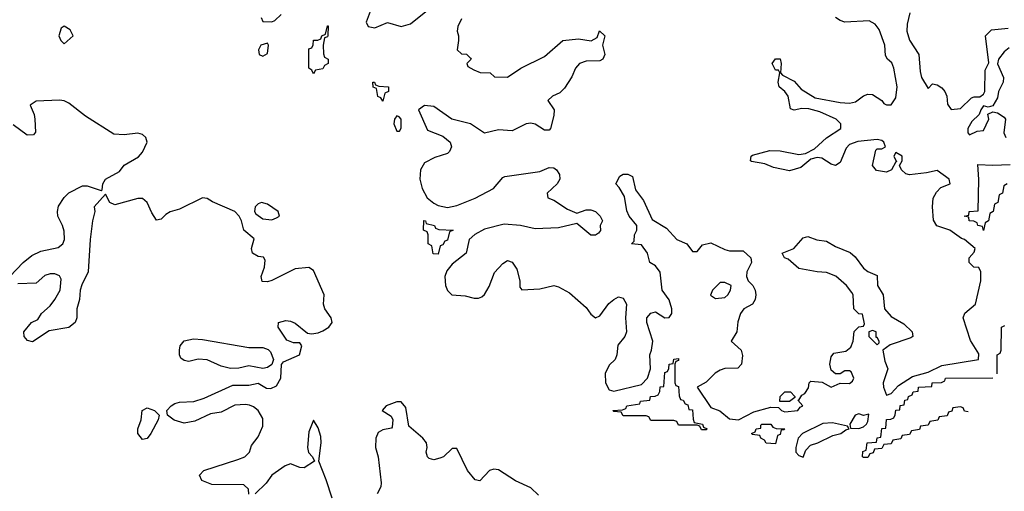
# Model space of a CAD drawing. Header units: inches. Extents: x 2601682 to 2755810, y 449311 to 584050.
# Tile 413 of 505: x 2693038 to 2697300, y 526520 to 528560. Entities that reach past the tile are written whole.
import ezdxf

# ---------------------------------------------------------------- set-up
doc = ezdxf.new("R2010")
doc.units = ezdxf.units.IN
doc.header["$MEASUREMENT"] = 0
doc.layers.add('C6592', color=7, linetype='Continuous')

msp = doc.modelspace()

# ---------------------------------------------------------------- linework, layer by layer
at = {"layer": 'C6592', "color": 2}
for points, elevation in [([(2694567.6, 528630), (2694538, 528550), (2694546, 528530), (2694575.6, 528524.4), (2694630, 528547.7), (2694690, 528531), (2694730, 528542.8), (2694810, 528606.8)], 2), ([(2694082.8, 528570), (2694090, 528552), (2694130, 528551.3), (2694143.1, 528556.9), (2694170, 528582)], 2), ([(2694950, 528564), (2694934, 528530), (2694931, 528510), (2694938, 528490), (2694938, 528470), (2694932, 528430), (2694950, 528412), (2694971.6, 528411.6), (2694990, 528394), (2694992, 528390), (2694974, 528370), (2694978, 528358), (2695003.6, 528343.6), (2695031.6, 528331.6), (2695074, 528330), (2695092.7, 528312.7), (2695150, 528311.3), (2695208, 528350), (2695310, 528401), (2695389.6, 528470.4), (2695457.3, 528477.3), (2695512, 528468), (2695537.2, 528482.8), (2695548.4, 528511.6), (2695571, 528490), (2695561, 528450), (2695571.3, 528410), (2695562, 528390), (2695550, 528382), (2695490, 528381.2), (2695461, 528370), (2695444, 528350), (2695427.7, 528312.3), (2695396.3, 528263.7), (2695375.9, 528244.1), (2695344.7, 528230), (2695324.7, 528210), (2695351, 528170), (2695350, 528146), (2695336, 528090), (2695330, 528082), (2695310, 528082), (2695270, 528108.7), (2695250, 528113.2), (2695230, 528109.2), (2695170, 528079.3), (2695110, 528083.7), (2695050, 528069.3), (2694990, 528109), (2694909.3, 528129.3), (2694830, 528184), (2694790, 528188.7), (2694764.7, 528170), (2694802.8, 528082.8), (2694870, 528056), (2694901, 528030), (2694906.8, 528010), (2694898.8, 527990), (2694890, 527981.2), (2694835.5, 527964.5), (2694790, 527941.2), (2694773, 527910), (2694770.3, 527870), (2694780.9, 527830), (2694802.4, 527790), (2694830, 527766.4), (2694850, 527756.3), (2694890, 527747.3), (2694930, 527756), (2695010, 527788), (2695088.7, 527830), (2695130, 527878), (2695138, 527882), (2695290, 527904), (2695330, 527921), (2695350, 527918.8), (2695361, 527910), (2695374.8, 527890), (2695376, 527870), (2695364.7, 527850), (2695322, 527810), (2695324.7, 527790), (2695350, 527778.8), (2695410, 527740.5), (2695450, 527722.8), (2695490, 527737.3), (2695510, 527737.3), (2695530, 527730.8), (2695550.6, 527710.6), (2695561, 527690), (2695551.3, 527670), (2695551.6, 527648.4), (2695543.6, 527636.4), (2695530, 527628.7), (2695510, 527628.7), (2695450, 527679), (2695370, 527659.3), (2695270, 527656.2), (2695206, 527670), (2695135.3, 527675.3), (2695050, 527654), (2695008.6, 527631.4), (2694983.7, 527610), (2694970.3, 527549.7), (2694910, 527503), (2694886.4, 527473.6), (2694878, 527450), (2694880.8, 527410), (2694890, 527388.4), (2694908.4, 527370), (2694965.8, 527365.8), (2695004.8, 527355.2), (2695024.1, 527355.9), (2695038, 527362), (2695050, 527371), (2695070, 527406.8), (2695093.6, 527466.4), (2695130, 527506), (2695150, 527518.8), (2695170, 527510.8), (2695190, 527481), (2695203, 527430), (2695203.5, 527403.5), (2695211.1, 527391.1), (2695290, 527395.5), (2695350, 527410.8), (2695370, 527404), (2695418, 527378), (2695490, 527314.8), (2695510, 527286), (2695530, 527270.8), (2695550, 527278.8), (2695587.6, 527332.4), (2695609.5, 527350.5), (2695630, 527361), (2695650, 527356), (2695664, 527330), (2695660.7, 527270), (2695664.7, 527210), (2695658, 527190), (2695627.1, 527152.9), (2695622.8, 527110), (2695616, 527090), (2695590, 527065.2), (2695572.4, 527030), (2695574, 526990), (2695590, 526959.3), (2695610, 526952.7), (2695730, 526982.6), (2695755.8, 527010), (2695769.3, 527050), (2695765.2, 527110), (2695773.2, 527130), (2695778, 527170), (2695753.2, 527250), (2695753.2, 527270), (2695770, 527291.3), (2695790, 527296), (2695830, 527271), (2695850, 527271.3), (2695861.2, 527290), (2695860.9, 527310), (2695850, 527348.7), (2695819, 527390), (2695810, 527468), (2695790, 527495.3), (2695766, 527510), (2695755.3, 527550), (2695730, 527586), (2695686, 527590), (2695698, 527602), (2695699, 527630), (2695709.2, 527650), (2695709.2, 527670), (2695676.2, 527710), (2695666.8, 527733.2), (2695656, 527796), (2695633.6, 527833.6), (2695618, 527850), (2695636.4, 527883.6), (2695650, 527891.3), (2695670, 527891.3), (2695690, 527882), (2695703.5, 527823.5), (2695738.7, 527778.7), (2695775.9, 527695.9), (2695838, 527658), (2695882.8, 527610), (2695926, 527590), (2695950, 527558), (2695970, 527558), (2695993.2, 527586.8), (2696030, 527594.8), (2696090, 527566), (2696110, 527561), (2696170, 527561), (2696202.8, 527530), (2696206, 527510), (2696186, 527470), (2696184.7, 527450), (2696191.1, 527431.1), (2696212, 527410), (2696222, 527390), (2696224.7, 527370), (2696221, 527350), (2696210.8, 527329.2), (2696172, 527310), (2696158, 527290), (2696147.1, 527252.9), (2696142.8, 527210), (2696118, 527170), (2696160.7, 527130), (2696167.5, 527107.5), (2696162.8, 527070), (2696147.3, 527052.7), (2696090, 527051.6), (2696070, 527043.6), (2696049.1, 527030.9), (2696010, 526992.3), (2695970.8, 526970), (2696030, 526883), (2696068.3, 526868.3), (2696110, 526834), (2696150, 526829), (2696216.3, 526863.7), (2696290, 526884.2), (2696322.8, 526882.8), (2696336, 526870), (2696350, 526864.4), (2696406, 526870), (2696416, 526884), (2696428, 526890), (2696406, 526914), (2696410, 526914), (2696424, 526936), (2696437.2, 526942.8), (2696452.5, 526967.5), (2696455.3, 526990), (2696463.2, 526996.8), (2696512.2, 526992.2), (2696550, 526971), (2696590, 526987.7), (2696630, 526986.8), (2696643.1, 526996.9), (2696648.7, 527010), (2696637.2, 527037.2), (2696630, 527042), (2696610, 527042), (2696590, 527028.7), (2696570, 527029), (2696550, 527044), (2696544.2, 527070), (2696550, 527102), (2696562.9, 527117.1), (2696613.6, 527126.4), (2696636.5, 527143.5), (2696646, 527170), (2696650, 527212), (2696670, 527232), (2696690, 527234), (2696695.3, 527244.7), (2696686, 527286), (2696670, 527288), (2696649.3, 527309.3), (2696645.2, 527370), (2696640.2, 527380.2), (2696617.2, 527410), (2696571.5, 527451.5), (2696530, 527466.6), (2696489.4, 527469.4), (2696410, 527484), (2696364, 527524), (2696348, 527530), (2696338, 527550), (2696389.2, 527570.8), (2696430, 527616), (2696450, 527622.8), (2696488.1, 527608.1), (2696530, 527602), (2696570, 527579.1), (2696632.7, 527552.7), (2696654.2, 527534.2), (2696690, 527486), (2696710, 527471), (2696750, 527454), (2696751.3, 527410), (2696776, 527370), (2696782, 527310), (2696810, 527276), (2696864.7, 527244.7), (2696901, 527210), (2696904.7, 527190), (2696895.9, 527184.1), (2696806.4, 527153.6), (2696774, 527130), (2696782.8, 527082.8), (2696796, 527050), (2696776, 526990), (2696777.3, 526970), (2696790, 526936), (2696810, 526943.8), (2696842, 526978), (2696903, 527017), (2696970, 527034.9), (2697030, 527064.4), (2697188, 527090), (2697190, 527115.3), (2697153.2, 527173.2), (2697122.2, 527270), (2697129.8, 527290.2), (2697175.6, 527330), (2697198.4, 527430), (2697199, 527470), (2697190, 527488), (2697168, 527490), (2697148.7, 527510), (2697148, 527530), (2697170, 527554), (2697174, 527570), (2697128, 527610), (2697114.2, 527614.2), (2697064, 527650), (2697008.4, 527668.5), (2696993.7, 527693.7), (2696989.4, 527750.6), (2696992.3, 527787.7), (2697006.3, 527813.7), (2697025.2, 527834.8), (2697066, 527850), (2697062, 527870), (2697010, 527908), (2696963, 527897), (2696889.5, 527889.5), (2696873.2, 527893.2), (2696855.3, 527910), (2696846, 527930), (2696858, 527950), (2696858, 527970), (2696830, 527986), (2696822, 527970), (2696834, 527946), (2696830, 527946), (2696812, 527910), (2696790, 527901.2), (2696747.3, 527907.3), (2696729.4, 527930), (2696744, 527996), (2696750, 528002), (2696770, 528002), (2696786, 528010), (2696779, 528030), (2696770, 528037.2), (2696750, 528042), (2696666.8, 528033.2), (2696630, 528019.7), (2696615.1, 528004.9), (2696590, 527942.7), (2696570, 527929.5), (2696550, 527934.7), (2696510, 527961.3), (2696490, 527964.7), (2696462.6, 527957.4), (2696419, 527921), (2696370, 527906), (2696301.3, 527921.3), (2696264, 527936), (2696206.3, 527946.3), (2696202, 527950), (2696204, 527970), (2696210, 527974.8), (2696285.5, 527994.5), (2696330, 527992.7), (2696410, 527977.7), (2696439.1, 527980.9), (2696478.7, 528001.3), (2696530, 528048.8), (2696591.8, 528090), (2696591.8, 528110), (2696572.7, 528130), (2696501.5, 528161.5), (2696454.7, 528174.7), (2696423.4, 528176.6), (2696390, 528169), (2696374.6, 528174.6), (2696365.1, 528230), (2696350, 528249.4), (2696325.1, 528270), (2696320.7, 528290), (2696328, 528330), (2696322, 528342), (2696310, 528342), (2696295.3, 528370), (2696310, 528390.7), (2696330.5, 528390.5), (2696334.8, 528370), (2696331, 528330), (2696340.5, 528320.5), (2696390, 528294.9), (2696420.2, 528260.2), (2696482, 528222), (2696590, 528201.5), (2696630, 528199.5), (2696655.3, 528204.7), (2696690, 528230.7), (2696710, 528237.3), (2696730, 528236.3), (2696770.6, 528210.6), (2696778, 528198), (2696790, 528191.3), (2696810, 528192), (2696830, 528222), (2696836.9, 528270), (2696822.4, 528350), (2696812.9, 528372.9), (2696794, 528390), (2696785.6, 528405.6), (2696782.9, 528450), (2696758, 528518), (2696741.2, 528541.2), (2696715.1, 528555.1), (2696609.7, 528549.7), (2696590, 528556), (2696569.2, 528570)], 2), ([(2696890.8, 528590), (2696879.1, 528540.9), (2696878, 528510), (2696890, 528471.3), (2696930.8, 528410), (2696935.3, 528335.3), (2696941, 528310), (2696970, 528262), (2696990, 528282), (2697010, 528278), (2697030, 528266), (2697042.8, 528250), (2697050.7, 528230), (2697054.8, 528194.8), (2697070, 528172), (2697110, 528176), (2697158.6, 528221.4), (2697170, 528226.8), (2697193.6, 528226.4), (2697210, 528238), (2697216, 528250), (2697218, 528342), (2697233.6, 528373.6), (2697219, 528490), (2697244.5, 528515.5), (2697316.5, 528523.5)], 2), ([(2697321.1, 528438.9), (2697299.1, 528420.9), (2697274.8, 528390), (2697270.9, 528369.1), (2697297, 528310), (2697295.8, 528290), (2697275.5, 528250), (2697270, 528222), (2697250, 528188), (2697230, 528182), (2697210, 528188), (2697198, 528170), (2697192, 528150), (2697159.6, 528120.4), (2697142, 528090), (2697142, 528070), (2697150, 528062), (2697182, 528078), (2697210, 528081), (2697232.7, 528130), (2697228.7, 528151.3), (2697250, 528161), (2697270, 528157.3), (2697299, 528139), (2697304.9, 528130), (2697298.8, 528070), (2697306.8, 528050)], 2), ([(2692996, 527450), (2693052.7, 527510), (2693090, 527540.5), (2693130, 527558.4), (2693205.1, 527574.9), (2693225.2, 527590), (2693232, 527610), (2693230, 527646), (2693223.7, 527670), (2693203.7, 527710), (2693202, 527730), (2693206.2, 527753.8), (2693230, 527790.8), (2693250, 527810.7), (2693310, 527842), (2693330, 527842), (2693390, 527822), (2693395.3, 527824.7), (2693397.2, 527850), (2693409.7, 527870.3), (2693470, 527904), (2693490, 527930.7), (2693553, 527967), (2693570, 527987.3), (2693589.6, 528030), (2693584.7, 528050), (2693570, 528063.5), (2693550, 528069.7), (2693490, 528062.3), (2693445.2, 528065.2), (2693322.9, 528142.9), (2693250, 528198.5), (2693230, 528208.5), (2693210, 528212), (2693110, 528207.6), (2693083, 528190), (2693100.4, 528150), (2693103.1, 528130), (2693106, 528074), (2693098, 528062), (2693070, 528060.9), (2693010, 528106)], 2), ([(2697312, 527850), (2697298, 527842), (2697292, 527810), (2697278, 527802), (2697272, 527770), (2697258, 527762), (2697252, 527730), (2697238, 527722), (2697232, 527690), (2697218, 527682), (2697210, 527649), (2697206, 527666), (2697186, 527670), (2697182, 527682), (2697168.4, 527688.4), (2697148, 527690), (2697146, 527706), (2697126, 527710), (2697146, 527714), (2697148, 527730), (2697187.3, 527732.7), (2697189.5, 527869.5), (2697186, 527934), (2697250, 527930.6), (2697326, 527934)], -2), ([(2694030, 526508), (2694028, 526530), (2694008.7, 526548.7), (2693870, 526549.6), (2693826.9, 526566.9), (2693816, 526590), (2693835.3, 526610), (2693982.8, 526657.2), (2694013.2, 526670), (2694033.2, 526690), (2694041.5, 526718.5), (2694070, 526756), (2694090, 526802), (2694090, 526835.3), (2694070, 526869.2), (2694050, 526885.2), (2694032.3, 526892.3), (2694015.6, 526895.6), (2693970, 526893.3), (2693910, 526862.9), (2693864.1, 526855.9), (2693795.8, 526824.2), (2693750, 526815.6), (2693707.3, 526827.3), (2693678, 526850), (2693675.3, 526870), (2693693.2, 526890), (2693710, 526900.5), (2693730, 526906.4), (2693791.5, 526908.5), (2693837.2, 526922.8), (2693960.1, 526979.9), (2694030, 526979.3), (2694070, 526987.3), (2694106.6, 526966.6), (2694124.7, 526964.7), (2694150, 526976.4), (2694167.8, 527010), (2694171.7, 527068.3), (2694179.3, 527080.7), (2694249.2, 527110), (2694259, 527150), (2694250, 527162), (2694223.1, 527163.1), (2694194, 527174), (2694157.2, 527230), (2694158, 527250), (2694190, 527259.1), (2694210, 527256.3), (2694230, 527247.3), (2694284.5, 527204.5), (2694301.6, 527201.6), (2694330, 527205.3), (2694350, 527213.7), (2694376.9, 527230), (2694391, 527250), (2694386.3, 527270), (2694358.3, 527310), (2694353, 527330), (2694355.6, 527370), (2694310, 527475.3), (2694288.9, 527488.9), (2694230, 527482), (2694130, 527432.3), (2694110, 527426), (2694087, 527427), (2694082.7, 527450), (2694097, 527490), (2694100.4, 527520.4), (2694092.9, 527532.9), (2694070, 527536), (2694045.2, 527550), (2694041.2, 527570), (2694052.9, 527612.9), (2694008, 527650), (2693998, 527690), (2693988, 527710), (2693968.7, 527730), (2693872.5, 527772.5), (2693850, 527786.6), (2693830, 527789.4), (2693730, 527740.9), (2693690, 527729.3), (2693670, 527717.2), (2693650, 527697.2), (2693630, 527693.2), (2693610, 527724), (2693590, 527769.2), (2693570, 527786.6), (2693550, 527787.3), (2693450, 527759), (2693428, 527770), (2693410, 527806), (2693361, 527750), (2693362.8, 527730), (2693353, 527690), (2693343.1, 527610), (2693333.7, 527470), (2693306.6, 527413.4), (2693300.3, 527390), (2693296.4, 527350), (2693286, 527310), (2693285.5, 527270), (2693278.8, 527250), (2693250, 527229.4), (2693165.5, 527214.5), (2693093.3, 527166.7), (2693071.9, 527171.9), (2693058, 527190), (2693056.2, 527210), (2693089.2, 527250), (2693116.6, 527263.4), (2693132.7, 527290), (2693170, 527323), (2693190.8, 527349.2), (2693212.8, 527390), (2693217.4, 527437.4), (2693210, 527452.3), (2693190, 527460.7), (2693170, 527460.7), (2693147, 527453), (2693110, 527420.9), (2693030, 527417)], 2), ([(2697269, 527029), (2697268.9, 527111.1), (2697282, 527118), (2697286, 527130), (2697288.7, 527230), (2697302, 527238)], -2), ([(2697144, 526864), (2697127.3, 526867.3), (2697122, 526882), (2697110, 526886), (2697078, 526882), (2697072.7, 526867.3), (2697058, 526862), (2697052.7, 526847.3), (2697018, 526842), (2697012.7, 526827.3), (2696978, 526822), (2696970, 526806), (2696938, 526802), (2696932.7, 526787.3), (2696898, 526782), (2696890, 526766), (2696858, 526762), (2696852.7, 526747.3), (2696818, 526742), (2696810, 526726), (2696778, 526722), (2696770, 526706), (2696738, 526702), (2696732.7, 526687.3), (2696718, 526682), (2696710, 526666), (2696690, 526666), (2696686, 526670), (2696687.3, 526692.7), (2696702, 526698), (2696706, 526730), (2696747.3, 526732.7), (2696750, 526752), (2696766, 526754), (2696770, 526791.3), (2696787.3, 526792.7), (2696790, 526831), (2696808.4, 526831.6), (2696822, 526838), (2696828.4, 526851.6), (2696830, 526871.3), (2696847.3, 526872.7), (2696850, 526892), (2696866, 526894), (2696870, 526914), (2696882, 526918), (2696886, 526930), (2696902, 526938), (2696906, 526950), (2696927.3, 526952.7), (2696928.7, 526970), (2696986, 526974), (2696988, 526990), (2697028.7, 526991.3), (2697042, 526998), (2697046, 527010), (2697251, 527011)], -2), ([(2695284.2, 526504.2), (2695250, 526535.1), (2695184.9, 526564.9), (2695110, 526612.7), (2695090, 526616), (2695072, 526610), (2695030, 526565.2), (2695010, 526569.2), (2694977, 526610), (2694930, 526706), (2694910, 526706), (2694872, 526670), (2694856.3, 526663.7), (2694830, 526656), (2694810, 526662.7), (2694802.7, 526670), (2694797.2, 526690), (2694801.2, 526710), (2694799, 526730), (2694782.7, 526750), (2694722, 526802), (2694710, 526882.7), (2694690, 526907.6), (2694670, 526907.8), (2694624.9, 526890), (2694606.7, 526870), (2694645.5, 526845.5), (2694653.4, 526830), (2694650, 526798), (2694646.8, 526793.2), (2694610, 526786), (2694590, 526775.1), (2694579, 526750), (2694578.6, 526710), (2694590.3, 526670), (2694602.5, 526557.5), (2694601, 526539), (2694586, 526510)], 2), ([(2694390.9, 526490), (2694365.1, 526570), (2694332.3, 526650), (2694343, 526730), (2694342, 526758), (2694330, 526795.3), (2694310, 526828), (2694290, 526778), (2694283.8, 526710), (2694288.2, 526688.2), (2694306, 526670), (2694314, 526650), (2694270, 526621.2), (2694250, 526622.7), (2694210, 526639.6), (2694187.7, 526630), (2694129.3, 526590.7), (2694104.7, 526555.3), (2694058, 526510)], 2)]:
    msp.add_lwpolyline(points, dxfattribs=dict(at, elevation=elevation))
for points, elevation in [([(2693230, 528532.3), (2693217.3, 528522.7), (2693208, 528490), (2693216, 528470), (2693230, 528456), (2693269, 528490), (2693255.9, 528515.9)], 2), ([(2694310, 528326), (2694302, 528342), (2694289.2, 528350), (2694290, 528434), (2694302, 528438), (2694308.4, 528451.6), (2694310, 528471.3), (2694328, 528472), (2694342, 528478), (2694346, 528490), (2694362, 528498), (2694370, 528534), (2694374, 528534), (2694372, 528492), (2694370, 528486), (2694358, 528482), (2694352, 528450), (2694352.7, 528412.7), (2694358, 528398), (2694374, 528390), (2694374, 528370), (2694358, 528362), (2694350, 528348), (2694318, 528342)], -2), ([(2694110, 528458), (2694082, 528450), (2694072, 528430), (2694074, 528410), (2694090, 528402), (2694110, 528414), (2694115.3, 528450)], 2), ([(2694610, 528208), (2694602, 528222), (2694588.4, 528228.4), (2694582, 528262), (2694568.4, 528268.4), (2694566, 528290), (2694574, 528290), (2694578, 528278), (2694592, 528272), (2694634, 528270), (2694634, 528250), (2694618, 528242)], -2), ([(2694670, 528144), (2694660.7, 528130), (2694657.3, 528110), (2694670, 528078), (2694682, 528078), (2694688.7, 528091.3), (2694689, 528110), (2694688.7, 528130), (2694680.4, 528140.4)], 2), ([(2694084.7, 527770), (2694070, 527763.7), (2694058, 527750), (2694054.8, 527730), (2694060.5, 527720.5), (2694090, 527698.8), (2694130, 527694.8), (2694150, 527702.8), (2694162, 527710), (2694157.2, 527730), (2694110, 527761.6)], 2), ([(2694850, 527546), (2694827.3, 527547.3), (2694822, 527582), (2694806, 527590), (2694806, 527630), (2694802, 527642), (2694786, 527650), (2694788, 527692), (2694794, 527690), (2694798, 527678), (2694834, 527670), (2694838, 527658), (2694852.7, 527652.7), (2694914, 527650), (2694898, 527642), (2694890, 527606), (2694878, 527602), (2694870, 527586), (2694858, 527582)], -2), ([(2696090, 527424), (2696070, 527424), (2696037.3, 527390), (2696028, 527368), (2696050, 527354.8), (2696090, 527358.8), (2696104, 527370), (2696115.3, 527390), (2696118, 527410)], 2), ([(2696730, 527215.3), (2696714, 527210), (2696714, 527190), (2696750, 527154), (2696758, 527162), (2696758, 527170), (2696750, 527186), (2696746, 527186), (2696746, 527210)], 2), ([(2694030, 527142), (2694090, 527142), (2694113.7, 527133.7), (2694124, 527124), (2694136, 527090), (2694130, 527069.2), (2694110, 527056), (2694090, 527052), (2694030, 527063.6), (2693986.6, 527053.4), (2693950, 527051.5), (2693910, 527061.6), (2693850, 527089.4), (2693810, 527092), (2693770, 527082), (2693750, 527086), (2693735.5, 527095.5), (2693729.2, 527110), (2693729.2, 527130), (2693733.2, 527150), (2693749.6, 527170.4), (2693790, 527179.1), (2693830, 527177.3)], 2), ([(2695990, 526786), (2695982, 526802), (2695970, 526806), (2695890, 526806), (2695882, 526822), (2695870, 526826), (2695770, 526826), (2695762, 526842), (2695750, 526846), (2695650, 526846), (2695642, 526862), (2695610, 526866), (2695606, 526870), (2695647.3, 526872.7), (2695662, 526878), (2695666, 526890), (2695722, 526898), (2695726, 526910), (2695766, 526914), (2695768, 526930), (2695788.4, 526931.6), (2695802, 526938), (2695808.4, 526951.6), (2695810, 526972), (2695826, 526974), (2695830, 527034), (2695842, 527038), (2695848, 527052), (2695848.7, 527070), (2695867.3, 527072.7), (2695870, 527091.3), (2695890, 527094), (2695890, 527086), (2695878, 527082), (2695874, 527070), (2695874, 526990), (2695878, 526978), (2695890, 526974), (2695892.7, 526932.7), (2695898, 526918), (2695910, 526914), (2695918, 526898), (2695930, 526894), (2695934, 526874), (2695950, 526872), (2695952.7, 526832.7), (2695958, 526818), (2695994, 526810), (2695998, 526798), (2696014, 526790), (2696010, 526786)], -2), ([(2696370, 526908.7), (2696329.1, 526909.1), (2696329.2, 526930), (2696350, 526950.8), (2696374, 526950), (2696394, 526930), (2696394, 526926)], 2), ([(2693570, 526744), (2693549.2, 526770), (2693549.2, 526790), (2693564, 526830), (2693568.7, 526870), (2693590, 526881), (2693622, 526870), (2693642, 526850), (2693638, 526830), (2693606, 526770), (2693590, 526749)], 2), ([(2696670, 526855.3), (2696654, 526850), (2696632, 526810), (2696634, 526794), (2696670, 526791.3), (2696690, 526798.8), (2696704, 526810), (2696710, 526822), (2696713.2, 526853.2), (2696690, 526848)], 2), ([(2696310, 526726), (2696270, 526728), (2696262, 526742), (2696246, 526750), (2696242, 526762), (2696210, 526766), (2696206, 526770), (2696222, 526778), (2696226, 526790), (2696246, 526794), (2696246, 526806), (2696250.8, 526810.8), (2696290, 526811.3), (2696298, 526798), (2696312, 526792), (2696350.6, 526790.6), (2696346, 526786), (2696334, 526786), (2696330, 526766), (2696318, 526762)], -2), ([(2696555.8, 526815.8), (2696514, 526814), (2696426, 526770), (2696408.5, 526750), (2696397.3, 526710), (2696397.3, 526690), (2696410, 526674.8), (2696430, 526668.4), (2696441.3, 526698.7), (2696460.7, 526719.3), (2696493.2, 526730), (2696558.3, 526761.7), (2696593.2, 526770), (2696613.6, 526786.4), (2696628, 526790), (2696622, 526802)], 2)]:
    msp.add_lwpolyline(points, close=True, dxfattribs=dict(at, elevation=elevation))

doc.saveas('drawing.dxf')
